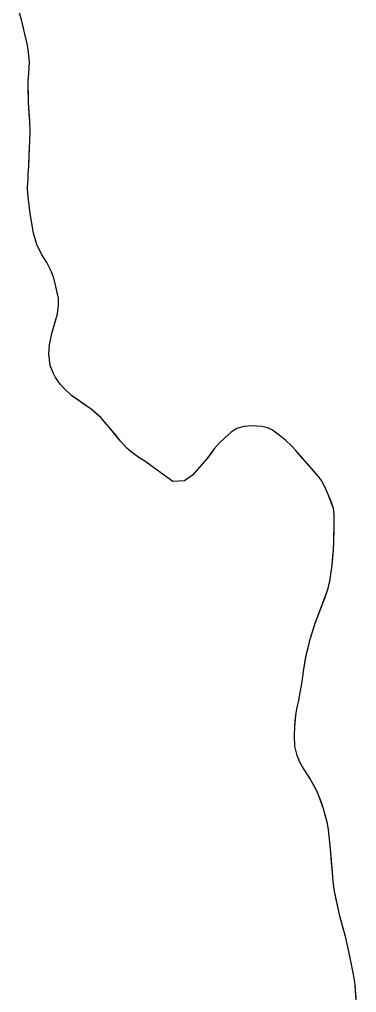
# Model space of a CAD drawing. Extents: x 3172231 to 3210228, y 940198 to 965780.
# Drawn here: x 3196170 to 3196370, y 959317 to 959893 of the extents above; entities that cross this region are included whole.
import ezdxf

# ---------------------------------------------------------------- set-up
doc = ezdxf.new("R2010")
doc.units = 0
doc.layers.add('V-SITE-VEGE', color=7, linetype='Continuous')
doc.layers.add('V-TOPO-SHOR', color=7, linetype='Continuous')

msp = doc.modelspace()

# ---------------------------------------------------------------- linework, layer by layer
at = {"layer": 'V-SITE-VEGE'}
for p, q in [((3196171.595, 959893.35), (3196170.419, 959897.202)), ((3196174.978, 959879.032), (3196171.595, 959893.35)), ((3196175.558, 959875.905), (3196174.978, 959879.032)), ((3196176.346, 959868.331), (3196175.558, 959875.905)), ((3196176.059, 959861.727), (3196176.346, 959868.331)), ((3196175.668, 959857.168), (3196176.059, 959861.727)), ((3196175.525, 959853.803), (3196175.668, 959857.168)), ((3196175.818, 959844.19), (3196175.525, 959853.803)), ((3196176.58, 959833.014), (3196175.818, 959844.19)), ((3196176.78, 959827.126), (3196176.58, 959833.014)), ((3196176.498, 959821.002), (3196176.78, 959827.126)), ((3196176.475, 959817.758), (3196176.498, 959821.002)), ((3196175.916, 959806.351), (3196176.475, 959817.758)), ((3196175.504, 959799.025), (3196175.527, 959802.029)), ((3196175.527, 959802.029), (3196175.916, 959806.351)), ((3196175.23, 959793.983), (3196175.504, 959799.025)), ((3196175.445, 959790.258), (3196175.23, 959793.983)), ((3196176.346, 959781.842), (3196175.445, 959790.258)), ((3196176.805, 959778.596), (3196176.346, 959781.842)), ((3196178.767, 959766.931), (3196176.805, 959778.596)), ((3196180.762, 959760.072), (3196178.767, 959766.931)), ((3196183.483, 959754.403), (3196180.762, 959760.072)), ((3196186.574, 959749.457), (3196183.483, 959754.403)), ((3196189.418, 959743.913), (3196186.574, 959749.457)), ((3196190.713, 959740.182), (3196189.418, 959743.913)), ((3196192.001, 959735.365), (3196190.713, 959740.182)), ((3196193.514, 959728.389), (3196192.001, 959735.365)), ((3196193.605, 959724.185), (3196193.514, 959728.389)), ((3196192.97, 959719.143), (3196193.605, 959724.185)), ((3196191.489, 959713.628), (3196192.97, 959719.143)), ((3196189.646, 959707.393), (3196191.489, 959713.628)), ((3196188.278, 959700.797), (3196189.646, 959707.393)), ((3196187.76, 959695.275), (3196188.278, 959700.797)), ((3196188.673, 959688.421), (3196187.76, 959695.275)), ((3196190.444, 959684.206), (3196188.673, 959688.421)), ((3196191.868, 959681.435), (3196190.444, 959684.206)), ((3196194.604, 959677.45), (3196191.868, 959681.435)), ((3196196.629, 959675.154), (3196194.604, 959677.45)), ((3196201.522, 959670.554), (3196196.629, 959675.154)), ((3196212.997, 959662.546), (3196201.522, 959670.554)), ((3196218.729, 959657.582), (3196212.997, 959662.546)), ((3196224.212, 959651.178), (3196218.729, 959657.582)), ((3196230.284, 959643.686), (3196224.212, 959651.178)), ((3196299.288, 959651.135), (3196296.029, 959648.878)), ((3196303.5, 959652.308), (3196299.288, 959651.135)), ((3196308.909, 959652.632), (3196303.5, 959652.308)), ((3196314.191, 959652.355), (3196308.909, 959652.632)), ((3196317.67, 959651.61), (3196314.191, 959652.355)), ((3196320.423, 959650.15), (3196317.67, 959651.61)), ((3196292.163, 959645.661), (3196289.019, 959642.679)), ((3196296.029, 959648.878), (3196292.163, 959645.661)), ((3196324.365, 959647.24), (3196320.423, 959650.15)), ((3196328.31, 959644.09), (3196324.365, 959647.24)), ((3196234.1, 959639.455), (3196230.284, 959643.686)), ((3196289.019, 959642.679), (3196285.871, 959639.097)), ((3196331.65, 959640.821), (3196328.31, 959644.09)), ((3196334.273, 959638.042), (3196331.65, 959640.821)), ((3196236.846, 959637.034), (3196234.1, 959639.455)), ((3196241.27, 959633.88), (3196236.846, 959637.034)), ((3196244.26, 959632.179), (3196241.27, 959633.88)), ((3196285.871, 959639.097), (3196281.626, 959633.241)), ((3196347.622, 959622.934), (3196334.273, 959638.042)), ((3196261.35, 959619.688), (3196244.26, 959632.179)), ((3196281.626, 959633.241), (3196273.03, 959623.571)), ((3196273.03, 959623.571), (3196268.322, 959620.12)), ((3196349.644, 959620.036), (3196347.622, 959622.934)), ((3196268.322, 959620.12), (3196261.35, 959619.688)), ((3196352.132, 959615.215), (3196349.644, 959620.036)), ((3196353.553, 959612.082), (3196352.132, 959615.215)), ((3196356.738, 959603.65), (3196353.553, 959612.082)), ((3196357.074, 959600.043), (3196356.738, 959603.65)), ((3196357.014, 959591.636), (3196357.074, 959600.043)), ((3196356.844, 959584.429), (3196357.014, 959591.636)), ((3196356.568, 959579.146), (3196356.844, 959584.429)), ((3196355.907, 959570.261), (3196356.568, 959579.146)), ((3196354.397, 959560.662), (3196355.907, 959570.261)), ((3196353.408, 959556.464), (3196354.397, 959560.662)), ((3196345.816, 959535.736), (3196352.548, 959553.589)), ((3196352.548, 959553.589), (3196353.408, 959556.464)), ((3196342.746, 959526.268), (3196345.816, 959535.736)), ((3196340.52, 959516.915), (3196342.746, 959526.268)), ((3196338.892, 959507.195), (3196340.52, 959516.915)), ((3196338.13, 959501.313), (3196338.892, 959507.195)), ((3196336.01, 959490.277), (3196338.13, 959501.313)), ((3196335.019, 959485.843), (3196336.01, 959490.277)), ((3196334.515, 959482.601), (3196335.019, 959485.843)), ((3196333.741, 959474.798), (3196334.515, 959482.601)), ((3196333.46, 959468.912), (3196333.741, 959474.798)), ((3196333.78, 959463.024), (3196333.46, 959468.912)), ((3196335.062, 959457.369), (3196333.78, 959463.024)), ((3196336.596, 959453.517), (3196335.062, 959457.369)), ((3196338.261, 959450.74), (3196336.596, 959453.517)), ((3196342.894, 959443.502), (3196338.261, 959450.74)), ((3196346.809, 959436.388), (3196342.894, 959443.502)), ((3196347.991, 959433.496), (3196346.809, 959436.388)), ((3196350.698, 959425.789), (3196347.991, 959433.496)), ((3196353.162, 959417.122), (3196350.698, 959425.789)), ((3196353.738, 959413.397), (3196353.162, 959417.122)), ((3196355.085, 959400.052), (3196353.738, 959413.397)), ((3196355.966, 959388.274), (3196355.085, 959400.052)), ((3196356.525, 959382.626), (3196355.966, 959388.274)), ((3196357.209, 959377.094), (3196356.525, 959382.626)), ((3196360.469, 959362.176), (3196357.209, 959377.094)), ((3196363.984, 959349.419), (3196360.469, 959362.176)), ((3196367.011, 959335.583), (3196363.984, 959349.419)), ((3196368.518, 959327.645), (3196367.011, 959335.583)), ((3196369.438, 959321.753), (3196368.518, 959327.645)), ((3196370.314, 959309.494), (3196369.438, 959321.753))]:
    msp.add_line(p, q, dxfattribs=at)
at = {"layer": 'V-TOPO-SHOR'}
for points in [[(3196334.273, 959638.042), (3196331.65, 959640.821), (3196328.31, 959644.09), (3196324.365, 959647.24), (3196320.423, 959650.15), (3196317.67, 959651.61), (3196314.191, 959652.355), (3196308.909, 959652.632), (3196303.5, 959652.308), (3196299.288, 959651.137), (3196296.029, 959648.878), (3196292.163, 959645.661), (3196289.019, 959642.679), (3196285.871, 959639.097), (3196283.444, 959635.75), (3196281.626, 959633.241), (3196273.03, 959623.571), (3196268.322, 959620.12), (3196261.35, 959619.688), (3196244.26, 959632.179), (3196241.27, 959633.88), (3196236.846, 959637.034), (3196234.1, 959639.455), (3196230.284, 959643.686), (3196227.904, 959646.707), (3196224.212, 959651.178), (3196221.828, 959653.957), (3196218.729, 959657.582), (3196216.341, 959659.64), (3196212.997, 959662.546), (3196207.498, 959666.427), (3196204.75, 959668.369), (3196201.522, 959670.554), (3196196.629, 959675.154), (3196194.604, 959677.45), (3196191.868, 959681.433), (3196190.444, 959684.206), (3196188.673, 959688.421), (3196187.76, 959695.275), (3196188.278, 959700.797), (3196189.646, 959707.393), (3196191.489, 959713.628), (3196192.97, 959719.143), (3196193.605, 959724.185), (3196193.514, 959728.389), (3196192.816, 959731.756), (3196192.001, 959735.365), (3196190.713, 959740.18), (3196189.418, 959743.913), (3196186.574, 959749.457), (3196183.483, 959754.405), (3196180.762, 959760.07), (3196178.767, 959766.931), (3196178.187, 959770.179), (3196177.382, 959775.229), (3196176.805, 959778.596), (3196176.346, 959781.842), (3196176.008, 959785.088), (3196175.445, 959790.258), (3196175.23, 959793.983), (3196175.504, 959799.025), (3196175.527, 959802.029), (3196175.916, 959806.351), (3196176.205, 959813.316), (3196176.475, 959817.758), (3196176.498, 959821.002), (3196176.78, 959827.126), (3196176.582, 959833.014), (3196176.254, 959837.701), (3196176.037, 959840.946), (3196175.818, 959844.19), (3196175.73, 959848.757), (3196175.525, 959853.803), (3196175.668, 959857.166), (3196176.059, 959861.727), (3196176.346, 959868.331), (3196175.558, 959875.905), (3196174.978, 959879.032), (3196173.811, 959883.845), (3196172.996, 959887.574), (3196171.595, 959893.35), (3196170.419, 959897.202)], [(3196369.987, 959314.181), (3196369.767, 959317.307), (3196369.438, 959321.753), (3196368.518, 959327.645), (3196367.939, 959330.652), (3196367.011, 959335.583), (3196366.31, 959338.592), (3196365.381, 959343.044), (3196363.984, 959349.419), (3196362.227, 959355.678), (3196360.469, 959362.176), (3196359.187, 959367.831), (3196358.256, 959372.042), (3196357.209, 959377.094), (3196356.525, 959382.626), (3196355.966, 959388.274), (3196355.521, 959393.683), (3196355.302, 959396.808), (3196355.085, 959400.052), (3196354.633, 959404.019), (3196354.299, 959407.746), (3196353.738, 959413.397), (3196353.162, 959417.122), (3196351.755, 959422.297), (3196350.698, 959425.789), (3196349.64, 959428.921), (3196347.991, 959433.496), (3196346.809, 959436.388), (3196345.267, 959439.282), (3196342.894, 959443.502), (3196340.993, 959446.398), (3196338.261, 959450.74), (3196336.598, 959453.515), (3196335.062, 959457.369), (3196333.78, 959463.024), (3196333.46, 959468.912), (3196333.741, 959474.798), (3196334.003, 959477.919), (3196334.515, 959482.601), (3196335.019, 959485.841), (3196336.01, 959490.277), (3196337.505, 959497.836), (3196338.13, 959501.313), (3196338.892, 959507.195), (3196339.518, 959511.154), (3196340.52, 959516.913), (3196341.384, 959520.391), (3196342.746, 959526.268), (3196343.975, 959530.102), (3196345.816, 959535.736), (3196348.143, 959541.966), (3196350.098, 959547.119), (3196351.446, 959550.592), (3196352.548, 959553.589), (3196353.408, 959556.464), (3196354.397, 959560.662), (3196355.028, 959564.863), (3196355.907, 959570.261), (3196356.302, 959575.424), (3196356.568, 959579.146), (3196356.844, 959584.429), (3196356.867, 959587.673), (3196357.014, 959591.636), (3196357.045, 959596.199), (3196357.074, 959600.043), (3196356.738, 959603.65), (3196355.204, 959607.865), (3196353.553, 959612.082), (3196352.132, 959615.215), (3196349.644, 959620.036), (3196347.622, 959622.934), (3196345.238, 959625.713), (3196341.185, 959630.186), (3196338.324, 959633.448), (3196334.273, 959638.042)]]:
    msp.add_lwpolyline(points, dxfattribs=at)

doc.saveas('drawing.dxf')
